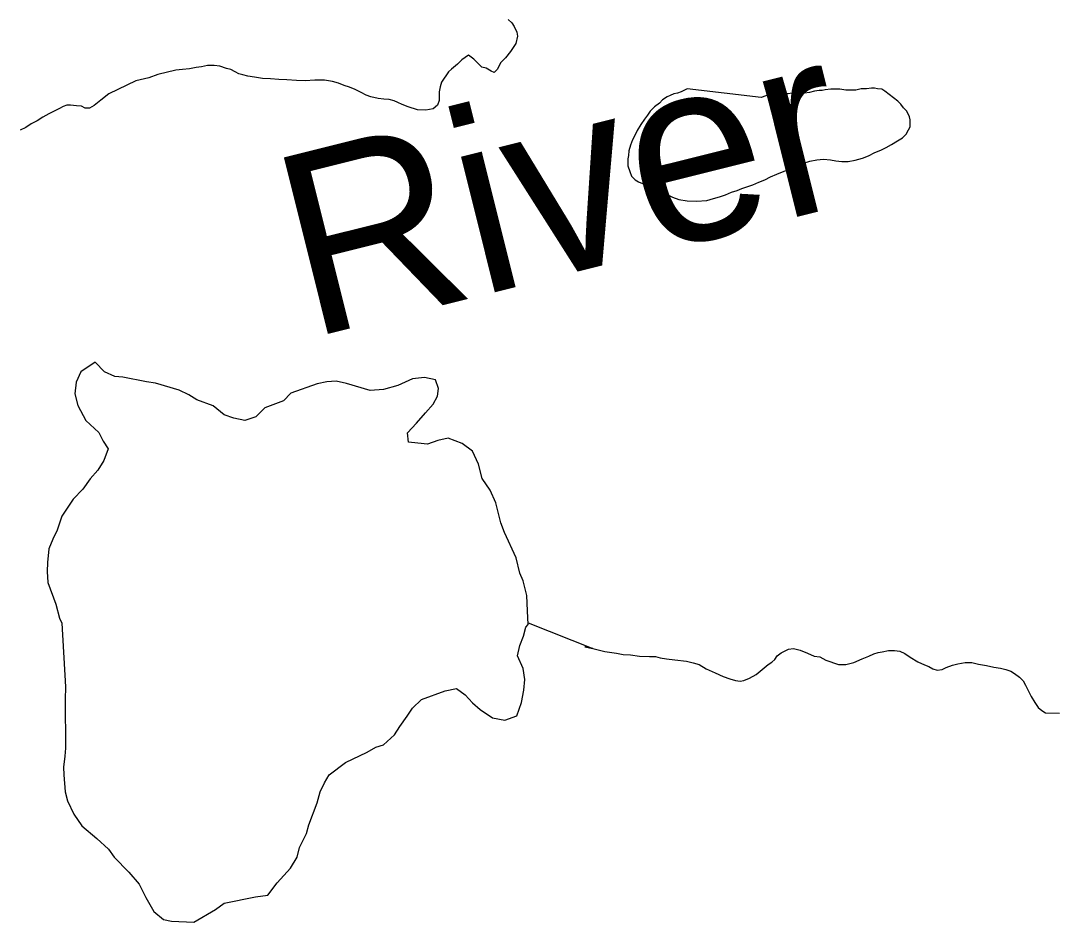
# Model space of a CAD drawing. Extents: x 103424 to 290657, y 38711 to 110967.
# Drawn here: x 214248.4707 to 214248.7952, y 40211.4654 to 40211.7472 of the extents above; entities that cross this region are included whole.
import ezdxf

# ---------------------------------------------------------------- set-up
doc = ezdxf.new("R2010")
doc.units = 0
for name, color, linetype in [('GM_X_Major_River', 7, 'Continuous'), ('GM_X_Major_River_Text', 7, 'Continuous'), ('GM_X_Minor_Lake', 7, 'Continuous'), ('GM_X_Minor_River', 7, 'Continuous')]:
    doc.layers.add(name, color=color, linetype=linetype)

msp = doc.modelspace()

# ---------------------------------------------------------------- linework, layer by layer
at = {"layer": 'GM_X_Major_River'}
for points in [[(214248.62303, 40211.74763), (214248.62419, 40211.7465), (214248.62496, 40211.74537), (214248.62574, 40211.74366), (214248.62595, 40211.74233), (214248.6254, 40211.74005), (214248.62372, 40211.73756), (214248.62222, 40211.73564), (214248.62072, 40211.73411), (214248.6196, 40211.73201), (214248.61866, 40211.73104), (214248.61771, 40211.73142), (214248.61618, 40211.73235), (214248.61484, 40211.73272), (214248.6133, 40211.73422), (214248.61234, 40211.73516), (214248.61062, 40211.73648), (214248.60854, 40211.73494), (214248.60723, 40211.73359), (214248.60535, 40211.73205), (214248.60441, 40211.73128), (214248.60216, 40211.72803), (214248.6018, 40211.72651), (214248.60144, 40211.72498), (214248.60145, 40211.72365), (214248.60147, 40211.72232), (214248.60092, 40211.72079), (214248.5996, 40211.71964), (214248.59732, 40211.71924), (214248.59466, 40211.7194), (214248.5918, 40211.72032), (214248.58989, 40211.72106), (214248.58855, 40211.72162), (214248.5874, 40211.72218), (214248.58588, 40211.72254), (214248.58417, 40211.72272), (214248.58245, 40211.72289), (214248.58017, 40211.72344), (214248.57864, 40211.72399), (214248.57711, 40211.72474), (214248.5752, 40211.72567), (214248.57348, 40211.72641), (214248.57176, 40211.72697), (214248.57004, 40211.72771), (214248.56814, 40211.72826), (214248.56566, 40211.72862), (214248.56262, 40211.72859), (214248.55958, 40211.72837), (214248.55692, 40211.72853), (214248.55387, 40211.72869)], [(214248.55387, 40211.72869), (214248.5514, 40211.72885), (214248.54874, 40211.72902), (214248.54627, 40211.72918), (214248.54379, 40211.72954), (214248.5417, 40211.7299), (214248.54017, 40211.73026), (214248.53884, 40211.73063), (214248.53769, 40211.73119), (214248.53635, 40211.73194), (214248.53502, 40211.7323), (214248.53292, 40211.73304), (214248.5312, 40211.73322), (214248.52911, 40211.7332), (214248.52722, 40211.7328), (214248.52551, 40211.73259), (214248.52342, 40211.73219), (214248.52133, 40211.73198), (214248.51925, 40211.73177), (214248.51356, 40211.73038), (214248.51072, 40211.7294), (214248.50674, 40211.72841), (214248.5039, 40211.72705), (214248.50107, 40211.72569), (214248.49823, 40211.72434), (214248.49578, 40211.72241), (214248.49371, 40211.72068), (214248.4922, 40211.7199), (214248.49087, 40211.71989), (214248.48972, 40211.72045), (214248.4882, 40211.72062), (214248.4863, 40211.72079), (214248.48516, 40211.72078), (214248.48402, 40211.72039), (214248.48289, 40211.71981), (214248.48138, 40211.71903), (214248.47949, 40211.71807), (214248.4776, 40211.7171), (214248.4759, 40211.71594), (214248.47401, 40211.71497), (214248.47231, 40211.71381), (214248.47061, 40211.71303)]]:
    msp.add_lwpolyline(points, dxfattribs=at)
at = {"layer": 'GM_X_Minor_Lake'}
for points in [[(214248.66335, 40211.71286), (214248.66261, 40211.71133), (214248.66186, 40211.70999), (214248.66131, 40211.70828), (214248.66076, 40211.70656), (214248.66059, 40211.70504), (214248.66041, 40211.70409), (214248.66043, 40211.70275), (214248.66044, 40211.7018), (214248.66103, 40211.7001), (214248.66162, 40211.69859), (214248.66277, 40211.69746), (214248.66373, 40211.69689), (214248.66506, 40211.69634), (214248.66602, 40211.69597), (214248.66698, 40211.69541), (214248.66831, 40211.69485), (214248.6729, 40211.6928), (214248.67443, 40211.69206), (214248.67634, 40211.69132), (214248.679, 40211.69096), (214248.68185, 40211.6908), (214248.68508, 40211.69102), (214248.68717, 40211.69162), (214248.68906, 40211.6922), (214248.69096, 40211.69279), (214248.69285, 40211.69357), (214248.69455, 40211.69416), (214248.69606, 40211.69475), (214248.69758, 40211.69533), (214248.69947, 40211.69592), (214248.70136, 40211.6967), (214248.70326, 40211.69748), (214248.70496, 40211.69844), (214248.70704, 40211.69923), (214248.70874, 40211.7), (214248.71044, 40211.70059), (214248.71195, 40211.70137), (214248.71366, 40211.70214), (214248.71536, 40211.70273), (214248.71725, 40211.70332), (214248.71953, 40211.70372), (214248.72162, 40211.70393), (214248.72371, 40211.70376), (214248.72543, 40211.7034), (214248.72733, 40211.70323), (214248.72923, 40211.70325), (214248.73151, 40211.70365), (214248.73378, 40211.70425), (214248.73567, 40211.70502), (214248.73756, 40211.70599), (214248.73945, 40211.70677), (214248.74115, 40211.70755), (214248.74285, 40211.70852), (214248.74474, 40211.70968), (214248.74625, 40211.71064), (214248.74738, 40211.71179), (214248.74812, 40211.71313), (214248.74868, 40211.71409), (214248.74867, 40211.71523), (214248.74866, 40211.71618), (214248.74846, 40211.71713), (214248.74807, 40211.71807), (214248.74748, 40211.71902), (214248.74652, 40211.71996), (214248.74575, 40211.72109), (214248.74479, 40211.72203), (214248.74076, 40211.72523), (214248.7398, 40211.72579), (214248.73847, 40211.72596), (214248.73752, 40211.72614), (214248.73657, 40211.72613), (214248.73505, 40211.72593), (214248.73334, 40211.72591), (214248.73163, 40211.72551), (214248.72992, 40211.7255), (214248.72859, 40211.72549), (214248.72669, 40211.72585), (214248.72555, 40211.72583), (214248.72384, 40211.72582), (214248.72213, 40211.72561), (214248.72118, 40211.72541), (214248.72023, 40211.7254), (214248.71871, 40211.7252), (214248.7172, 40211.7248), (214248.71568, 40211.7246), (214248.71378, 40211.72458), (214248.71169, 40211.72456), (214248.71055, 40211.72435), (214248.7096, 40211.72434), (214248.70846, 40211.72433), (214248.70675, 40211.72432), (214248.70561, 40211.72412), (214248.70409, 40211.72391), (214248.70239, 40211.72332), (214248.70212, 40211.72325)], [(214248.67898, 40211.72594), (214248.67709, 40211.72497), (214248.67595, 40211.72458), (214248.67481, 40211.72438), (214248.67368, 40211.7238), (214248.67273, 40211.72341), (214248.67122, 40211.72244), (214248.67029, 40211.72148), (214248.66878, 40211.72033), (214248.66746, 40211.71898), (214248.66653, 40211.71764), (214248.66559, 40211.71649), (214248.66447, 40211.71477), (214248.66335, 40211.71286)], [(214248.70212, 40211.72325), (214248.67898, 40211.72594)], [(214248.62933, 40211.55845), (214248.62908, 40211.56279), (214248.62886, 40211.56754), (214248.62769, 40211.57209), (214248.62673, 40211.57455), (214248.62556, 40211.57929), (214248.6219, 40211.58724), (214248.62074, 40211.59027), (214248.61918, 40211.59653), (214248.61745, 40211.6005), (214248.61496, 40211.60409), (214248.61379, 40211.60864), (214248.61186, 40211.61262), (214248.60863, 40211.61507), (214248.60426, 40211.61675), (214248.60104, 40211.61596), (214248.59783, 40211.6148), (214248.5948, 40211.61516), (214248.59195, 40211.61552), (214248.59155, 40211.61837), (214248.59437, 40211.62142), (214248.59719, 40211.62467), (214248.59963, 40211.62735), (214248.60094, 40211.62983), (214248.6013, 40211.6323), (214248.60034, 40211.63495), (214248.59692, 40211.63568), (214248.59314, 40211.63528), (214248.58861, 40211.63316), (214248.58407, 40211.63199), (214248.5799, 40211.63158), (214248.5725, 40211.63381), (214248.56927, 40211.63455), (214248.56643, 40211.63434), (214248.56341, 40211.63375), (214248.55509, 40211.63084), (214248.55284, 40211.62836), (214248.54698, 40211.62623), (214248.54416, 40211.62336), (214248.54076, 40211.6222), (214248.53735, 40211.62293), (214248.53431, 40211.62405), (214248.53088, 40211.62688), (214248.52575, 40211.62874), (214248.52328, 40211.63024), (214248.52023, 40211.63174), (214248.51283, 40211.63397), (214248.50999, 40211.63433), (214248.50259, 40211.6358), (214248.50012, 40211.63597), (214248.49689, 40211.63747), (214248.49403, 40211.64049), (214248.48951, 40211.63742), (214248.48801, 40211.63418), (214248.48766, 40211.63057), (214248.48863, 40211.62697), (214248.49113, 40211.62224), (214248.49514, 40211.61847), (214248.49648, 40211.61582), (214248.49802, 40211.61336), (214248.49672, 40211.60974), (214248.49484, 40211.60669), (214248.4924, 40211.60401), (214248.49015, 40211.60077), (214248.48714, 40211.59771), (214248.48358, 40211.59237), (214248.4821, 40211.58799), (214248.48079, 40211.58514), (214248.47949, 40211.58209), (214248.47914, 40211.57791), (214248.47897, 40211.57506), (214248.47919, 40211.57164), (214248.4817, 40211.56482), (214248.48287, 40211.56046), (214248.48354, 40211.55892)], [(214248.48354, 40211.55892), (214248.48473, 40211.53902), (214248.48457, 40211.53503), (214248.48468, 40211.51984), (214248.48451, 40211.51737), (214248.48415, 40211.51394), (214248.48417, 40211.51148), (214248.48459, 40211.50616), (214248.48536, 40211.50332), (214248.48729, 40211.49915), (214248.48978, 40211.49556), (214248.49454, 40211.49161), (214248.49817, 40211.48821), (214248.49989, 40211.48576), (214248.50447, 40211.48104), (214248.50772, 40211.47727), (214248.50983, 40211.4731), (214248.51233, 40211.46875), (214248.51537, 40211.4663), (214248.51784, 40211.46575), (214248.52485, 40211.46542), (214248.53164, 40211.46945), (214248.53428, 40211.47137), (214248.54411, 40211.47334), (214248.5479, 40211.47393)], [(214248.5479, 40211.47393), (214248.5509, 40211.47775), (214248.55504, 40211.48234), (214248.55709, 40211.48577), (214248.55783, 40211.48881), (214248.56007, 40211.4932), (214248.56081, 40211.49586), (214248.56341, 40211.50271), (214248.56433, 40211.50614), (214248.56564, 40211.509), (214248.56714, 40211.51148), (214248.57222, 40211.51531), (214248.57902, 40211.51858), (214248.58166, 40211.52012), (214248.58412, 40211.5209), (214248.5875, 40211.52396), (214248.58919, 40211.52663), (214248.59144, 40211.52987), (214248.59313, 40211.53235), (214248.59595, 40211.53503), (214248.60331, 40211.53774), (214248.60691, 40211.53852), (214248.60958, 40211.53645), (214248.61187, 40211.534), (214248.61434, 40211.53193), (214248.61815, 40211.5293), (214248.62195, 40211.52856), (214248.62572, 40211.52992), (214248.62721, 40211.53411), (214248.62794, 40211.53791), (214248.62829, 40211.54133), (214248.6277, 40211.54474), (214248.62597, 40211.54872), (214248.6267, 40211.55195), (214248.62782, 40211.55481), (214248.62855, 40211.55766), (214248.62933, 40211.55845)]]:
    msp.add_lwpolyline(points, dxfattribs=at)
at = {"layer": 'GM_X_Minor_River'}
msp.add_lwpolyline([(214248.6293, 40211.559), (214248.64945, 40211.55094), (214248.64697, 40211.55149), (214248.64945, 40211.55094), (214248.65326, 40211.55003), (214248.65688, 40211.5495), (214248.65898, 40211.54914), (214248.66126, 40211.54897), (214248.66411, 40211.54862), (214248.66716, 40211.54846), (214248.66906, 40211.54848), (214248.67058, 40211.54811), (214248.67249, 40211.54775), (214248.67515, 40211.5474), (214248.67877, 40211.54705), (214248.68086, 40211.5465), (214248.68277, 40211.54595), (214248.68488, 40211.54464), (214248.68774, 40211.54334), (214248.69023, 40211.54223), (214248.69233, 40211.54149), (214248.69404, 40211.54093), (214248.69557, 40211.54076), (214248.69671, 40211.54096), (214248.69841, 40211.54174), (214248.70049, 40211.5429), (214248.70237, 40211.54444), (214248.70425, 40211.54598), (214248.70538, 40211.54675), (214248.70632, 40211.54752), (214248.70707, 40211.54867), (214248.70839, 40211.54963), (214248.71066, 40211.55079), (214248.71218, 40211.551), (214248.71427, 40211.55045), (214248.71656, 40211.54952), (214248.71867, 40211.54859), (214248.72038, 40211.54842), (214248.72229, 40211.5473), (214248.7263, 40211.54601), (214248.72858, 40211.54603), (214248.73104, 40211.54662), (214248.73369, 40211.54779), (214248.73577, 40211.54857), (214248.73729, 40211.54935), (214248.73861, 40211.54974), (214248.73994, 40211.54994), (214248.74183, 40211.55034), (214248.74374, 40211.55036), (214248.74545, 40211.55019), (214248.74698, 40211.54944), (214248.7487, 40211.54832), (214248.751, 40211.54682), (214248.7531, 40211.54589), (214248.75444, 40211.54534), (214248.75578, 40211.54459), (214248.75711, 40211.54422), (214248.75863, 40211.54443), (214248.75995, 40211.54501), (214248.76185, 40211.54579), (214248.76355, 40211.54619), (214248.76583, 40211.54659), (214248.76792, 40211.54661), (214248.77002, 40211.54606), (214248.77249, 40211.5457), (214248.77478, 40211.54516), (214248.77687, 40211.5448), (214248.77859, 40211.54443), (214248.78011, 40211.54388), (214248.78126, 40211.54313), (214248.7828, 40211.542), (214248.78395, 40211.54087), (214248.78473, 40211.53955), (214248.78551, 40211.53785), (214248.78648, 40211.53596), (214248.78764, 40211.53407), (214248.78861, 40211.53256), (214248.78976, 40211.53162), (214248.79091, 40211.53087), (214248.79528, 40211.53072)], dxfattribs=at)

# ---------------------------------------------------------------- texts
at = {"layer": 'GM_X_Major_River_Text'}
msp.add_text('River', height=0.056856, rotation=14.0088, dxfattribs=at).set_placement((214248.56067, 40211.64781))

doc.saveas('drawing.dxf')
